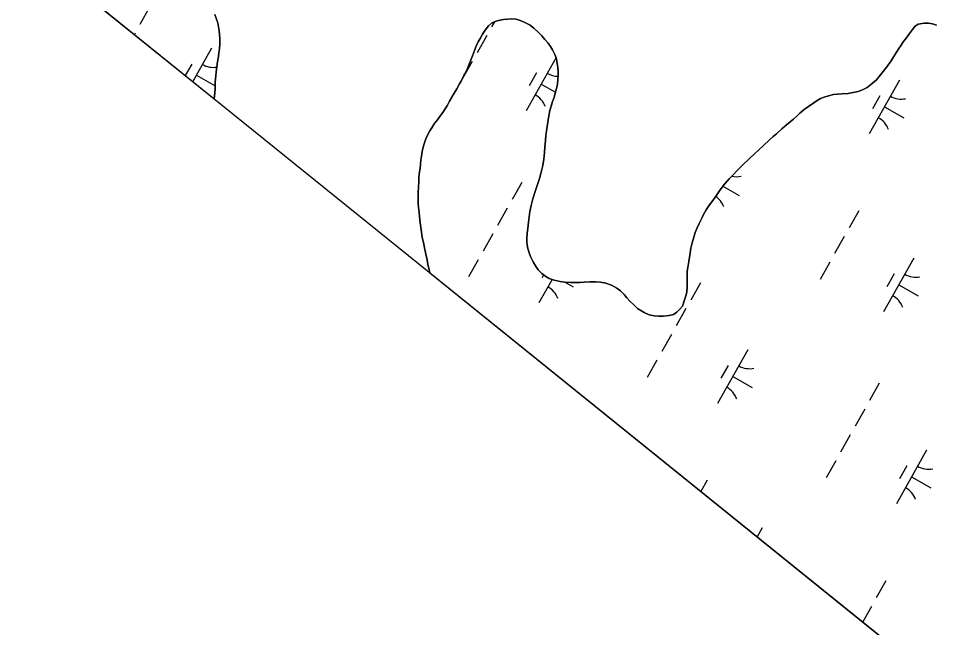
# Model space of a CAD drawing. Extents: x 3913936 to 3933962, y 195330 to 217741.
# Drawn here: x 3922581 to 3923324, y 197791 to 198286 of the extents above; entities that cross this region are included whole.
import ezdxf

# ---------------------------------------------------------------- set-up
doc = ezdxf.new("R2010")
doc.units = 0
for name, color, linetype in [('V-GRID-FRAM', 7, 'Continuous'), ('V-TOPO-SHOR', 7, 'Continuous'), ('V-WETL-SWMP', 7, 'Continuous')]:
    doc.layers.add(name, color=color, linetype=linetype)

msp = doc.modelspace()

# ---------------------------------------------------------------- linework, layer by layer
at = {"layer": 'V-GRID-FRAM'}
msp.add_lwpolyline([(3932010.33, 210314.99), (3924440.13, 196848.23), (3917917.56, 202110.57), (3924798.65, 214359.02), (3932010.33, 210314.99)], dxfattribs=at)
at = {"layer": 'V-TOPO-SHOR'}
for points in [[(3922740.18, 198288.61), (3922741.44, 198284.96), (3922742.39, 198281.83), (3922743.02, 198278.71), (3922743.66, 198275.58), (3922743.98, 198272.45), (3922744.2, 198269.42), (3922744.21, 198264.52), (3922743.8, 198260.87), (3922743.4, 198257.73), (3922742.99, 198254.71), (3922742.37, 198250.22), (3922741.76, 198246.25), (3922741.25, 198242.18), (3922740.95, 198239.05), (3922740.44, 198233.73), (3922740.24, 198228.72), (3922740.04, 198225.17), (3922739.6, 198220.19)], [(3922932.26, 198221.53), (3922934.34, 198224.98), (3922936.31, 198228.32), (3922938.49, 198232.51), (3922940.05, 198235.12), (3922942.13, 198239.19), (3922944.1, 198242.85), (3922945.34, 198245.67), (3922946.9, 198249.85), (3922948.97, 198255.28), (3922950.63, 198259.56), (3922952.08, 198263.01), (3922953.74, 198266.67), (3922955.19, 198269.39), (3922957.16, 198272.83), (3922959.24, 198276.07), (3922962.05, 198279.53), (3922964.55, 198281.62), (3922967.36, 198282.98), (3922970.28, 198283.83), (3922974.35, 198284.57), (3922977.69, 198284.89), (3922980.82, 198285.11), (3922984.57, 198284.91), (3922988.65, 198283.67), (3922991.57, 198282.32), (3922995.75, 198280.04), (3922998.79, 198277.75), (3923002.13, 198274.74), (3923005.27, 198271.51), (3923007.79, 198268.49), (3923010.4, 198265.47), (3923012.29, 198262.76), (3923014.07, 198259.95), (3923015.85, 198256.41), (3923017.22, 198252.65), (3923017.86, 198248.9)], [(3923163.46, 198161.76), (3923168.24, 198166.78), (3923173.13, 198171.38), (3923178.03, 198175.89), (3923180.94, 198178.61), (3923185.42, 198182.79), (3923189.68, 198186.77), (3923193.01, 198189.8), (3923195.51, 198192), (3923199.88, 198195.88), (3923203.84, 198199.12), (3923206.75, 198201.53), (3923209.36, 198203.83), (3923211.85, 198205.93), (3923214.67, 198208.65), (3923218.2, 198211.68), (3923221.64, 198214.2), (3923225.91, 198217.13), (3923228.62, 198219.02), (3923231.43, 198220.49), (3923234.35, 198221.64), (3923237.9, 198222.8), (3923241.96, 198223.85), (3923245.09, 198224.18), (3923248.74, 198224.29), (3923253.75, 198224.72), (3923257.92, 198225.36), (3923261.78, 198226.31), (3923265.53, 198227.68), (3923269.18, 198229.56), (3923271.99, 198231.56), (3923276.68, 198235.74), (3923281.15, 198241.08), (3923285.21, 198246.31), (3923288.53, 198251.11), (3923290.3, 198253.73), (3923293, 198258.12), (3923294.87, 198261.15), (3923296.63, 198263.76), (3923298.5, 198266.48), (3923301, 198269.72), (3923303.6, 198273.38), (3923305.99, 198276.52), (3923308.17, 198279.14), (3923310.67, 198281.02), (3923315.47, 198281.76), (3923318.92, 198281.67), (3923322.05, 198281.05), (3923325.49, 198280.02)], [(3923017.86, 198248.9), (3923018.18, 198245.67), (3923018.5, 198242.33), (3923018.51, 198239.3), (3923018.41, 198235.86), (3923017.9, 198232.31), (3923017.08, 198228.76), (3923016.15, 198225), (3923015.22, 198221.45), (3923014.08, 198218.21), (3923013.15, 198215.08), (3923011.91, 198210.9), (3923010.98, 198206.52), (3923010.37, 198202.96), (3923009.55, 198197.95), (3923009.04, 198194.2), (3923008.52, 198190.75), (3923008.22, 198186.16), (3923007.71, 198181.46), (3923007.41, 198176.87), (3923006.8, 198171.23), (3923006.09, 198166.33), (3923004.85, 198160.69), (3923003.51, 198155.68), (3923002.16, 198151.6), (3922999.89, 198145.13), (3922998.13, 198139.07), (3922996.58, 198133.64), (3922995.65, 198128.94), (3922994.93, 198124.56), (3922994.53, 198120.28), (3922994.02, 198115.16), (3922993.51, 198111.3), (3922993.21, 198106.5), (3922993.22, 198103.48), (3922993.96, 198098.99), (3922995.02, 198095.45), (3922996.17, 198092.42), (3922998.17, 198088.15), (3923000.05, 198084.71), (3923002.46, 198081.48), (3923005.29, 198078.57), (3923008.43, 198076.07), (3923011.35, 198074.51), (3923015.43, 198073.07), (3923020.12, 198072.14), (3923024.09, 198071.63), (3923028.58, 198071.33), (3923032.86, 198071.34), (3923036.4, 198071.35), (3923039.74, 198071.67), (3923044.33, 198071.9), (3923049.24, 198071.91), (3923052.99, 198071.5), (3923057.27, 198070.68), (3923061.77, 198069.23), (3923066.05, 198066.74), (3923069.08, 198064.45), (3923072.01, 198061.43), (3923074.21, 198058.93), (3923076.72, 198056.12), (3923080.07, 198052.9), (3923083, 198050.3), (3923085.62, 198048.53), (3923088.33, 198046.87)], [(3922914.55, 198079.05), (3922913.66, 198083.01), (3922912.92, 198085.93), (3922912.18, 198089.58), (3922911.23, 198094.38), (3922910.27, 198099.28), (3922909.64, 198102.3), (3922908.37, 198108.04), (3922907.41, 198114.09), (3922906.56, 198119.61), (3922906.03, 198124.73), (3922905.71, 198128.17), (3922905.28, 198132.03), (3922904.95, 198135.47), (3922904.94, 198140.06), (3922905.03, 198144.24), (3922905.23, 198148.62), (3922905.43, 198153), (3922905.52, 198156.24), (3922905.93, 198159.47), (3922906.55, 198164.07), (3922906.85, 198167.3), (3922907.26, 198170.43), (3922907.67, 198173.67), (3922908.28, 198177.53), (3922909.11, 198181.08), (3922910.04, 198184.63), (3922911.28, 198187.98), (3922912.63, 198190.8), (3922914.39, 198194.35), (3922916.05, 198196.86), (3922918.03, 198199.89), (3922920.73, 198203.34), (3922923.12, 198206.69), (3922924.89, 198209.2), (3922926.86, 198212.23), (3922928.84, 198215.15), (3922930.5, 198218.39), (3922932.26, 198221.53)], [(3923088.33, 198046.87), (3923092.3, 198045), (3923096.48, 198044.18), (3923100.03, 198043.88), (3923103.89, 198043.89), (3923108.69, 198044.42), (3923112.02, 198045.37), (3923114.94, 198047.15), (3923117.33, 198049.66), (3923119.42, 198051.96), (3923121.07, 198057.19), (3923122.1, 198060.32), (3923122.93, 198063.45), (3923123.13, 198067.94), (3923123.12, 198072.01), (3923123.1, 198075.97), (3923123.3, 198080.46), (3923123.81, 198083.49), (3923124.53, 198088.4), (3923125.25, 198093.41), (3923126.27, 198099.15), (3923127.31, 198103.43), (3923128.54, 198108.03), (3923129.79, 198111.79), (3923131.24, 198115.55), (3923133, 198119.2), (3923135.08, 198123.49), (3923136.53, 198126.52), (3923138.6, 198130.28), (3923141.2, 198134.25), (3923143.07, 198136.86), (3923146.61, 198141.67), (3923150.04, 198146.49), (3923153.37, 198151.08), (3923157.21, 198155.37), (3923160.65, 198158.93), (3923163.46, 198161.76)]]:
    msp.add_lwpolyline(points, dxfattribs=at)
at = {"layer": 'V-WETL-SWMP'}
for p, q in [((3922632.39, 198306.69), (3922739.6, 198220.2)), ((3922687.23, 198294.57), (3922679.39, 198280.62)), ((3922741.44, 198284.96), (3922740.18, 198288.61)), ((3922742.39, 198281.84), (3922741.44, 198284.96)), ((3922974.35, 198284.57), (3922970.28, 198283.83)), ((3922977.69, 198284.89), (3922974.35, 198284.57)), ((3922980.82, 198285.11), (3922977.69, 198284.89)), ((3922984.57, 198284.91), (3922980.82, 198285.11)), ((3922988.65, 198283.67), (3922984.57, 198284.91)), ((3922743.66, 198275.58), (3922742.39, 198281.84)), ((3922962.05, 198279.53), (3922959.24, 198276.08)), ((3922964.55, 198281.62), (3922962.05, 198279.53)), ((3922967.36, 198282.99), (3922964.55, 198281.62)), ((3922966.92, 198282.77), (3922964.58, 198278.61)), ((3922970.28, 198283.83), (3922967.36, 198282.99)), ((3922991.57, 198282.32), (3922988.65, 198283.67)), ((3922995.75, 198280.04), (3922991.57, 198282.32)), ((3922998.79, 198277.75), (3922995.75, 198280.04)), ((3923002.13, 198274.73), (3922998.79, 198277.75)), ((3923308.17, 198279.14), (3923305.99, 198276.52)), ((3923310.67, 198281.02), (3923308.17, 198279.14)), ((3923315.47, 198281.76), (3923310.67, 198281.02)), ((3923318.91, 198281.67), (3923315.47, 198281.76)), ((3923322.05, 198281.05), (3923318.91, 198281.67)), ((3923325.49, 198280.02), (3923322.05, 198281.05)), ((3922675.47, 198273.64), (3922674.81, 198272.47)), ((3922743.98, 198272.45), (3922743.66, 198275.58)), ((3922744.2, 198269.42), (3922743.98, 198272.45)), ((3922744.21, 198264.52), (3922744.2, 198269.42)), ((3922960.66, 198271.64), (3922952.82, 198257.69)), ((3922955.19, 198269.39), (3922953.74, 198266.67)), ((3922957.16, 198272.83), (3922955.19, 198269.39)), ((3922959.24, 198276.08), (3922957.16, 198272.83)), ((3923005.27, 198271.51), (3923002.13, 198274.73)), ((3923007.78, 198268.49), (3923005.27, 198271.51)), ((3923301, 198269.72), (3923298.5, 198266.48)), ((3923303.6, 198273.38), (3923301, 198269.72)), ((3923305.99, 198276.52), (3923303.6, 198273.38)), ((3922743.8, 198260.87), (3922744.21, 198264.52)), ((3922952.08, 198263.01), (3922950.63, 198259.56)), ((3922953.74, 198266.67), (3922952.08, 198263.01)), ((3923010.4, 198265.47), (3923007.78, 198268.49)), ((3923012.29, 198262.76), (3923010.4, 198265.47)), ((3923014.07, 198259.95), (3923012.29, 198262.76)), ((3923296.63, 198263.76), (3923294.87, 198261.15)), ((3923298.5, 198266.48), (3923296.63, 198263.76)), ((3922737.4, 198261.29), (3922722.19, 198234.24)), ((3922742.37, 198250.22), (3922742.99, 198254.71)), ((3922742.99, 198254.71), (3922743.4, 198257.73)), ((3922743.4, 198257.73), (3922743.8, 198260.87)), ((3922948.97, 198255.28), (3922946.9, 198249.85)), ((3922950.63, 198259.56), (3922948.97, 198255.28)), ((3923015.85, 198256.41), (3923014.07, 198259.95)), ((3923017.22, 198252.65), (3923015.85, 198256.41)), ((3923293, 198258.12), (3923290.3, 198253.73)), ((3923294.87, 198261.15), (3923293, 198258.12)), ((3922721.36, 198248.51), (3922716.1, 198239.15)), ((3922741.76, 198246.25), (3922742.37, 198250.22)), ((3922948.9, 198250.72), (3922941.06, 198236.77)), ((3922946.9, 198249.85), (3922945.34, 198245.67)), ((3923016.82, 198253.75), (3922992.5, 198210.49)), ((3923017.86, 198248.9), (3923017.22, 198252.65)), ((3923018.18, 198245.67), (3923017.86, 198248.9)), ((3923288.53, 198251.11), (3923285.2, 198246.31)), ((3923290.3, 198253.73), (3923288.53, 198251.11)), ((3922740.94, 198239.05), (3922741.25, 198242.18)), ((3922741.25, 198242.18), (3922741.76, 198246.25)), ((3922944.1, 198242.85), (3922942.13, 198239.19)), ((3922945.34, 198245.67), (3922944.1, 198242.85)), ((3923000.96, 198241.29), (3922995.08, 198230.83)), ((3923018.5, 198242.33), (3923018.18, 198245.67)), ((3923018.51, 198239.3), (3923018.5, 198242.33)), ((3923281.15, 198241.08), (3923276.68, 198235.74)), ((3923285.2, 198246.31), (3923281.15, 198241.08)), ((3922725.15, 198239.5), (3922740.33, 198230.96)), ((3922740.24, 198228.72), (3922740.44, 198233.73)), ((3922740.44, 198233.73), (3922740.94, 198239.05)), ((3922938.49, 198232.5), (3922936.31, 198228.32)), ((3922940.05, 198235.12), (3922938.49, 198232.5)), ((3922942.13, 198239.19), (3922940.05, 198235.12)), ((3923004.75, 198232.28), (3923016.34, 198225.77)), ((3923017.08, 198228.76), (3923017.9, 198232.31)), ((3923017.9, 198232.31), (3923018.41, 198235.86)), ((3923018.41, 198235.86), (3923018.51, 198239.3)), ((3923295.36, 198235.52), (3923270.86, 198191.94)), ((3923276.68, 198235.74), (3923271.99, 198231.56)), ((3922739.6, 198220.2), (3922740.04, 198225.17)), ((3922740.04, 198225.17), (3922740.24, 198228.72)), ((3922934.34, 198224.98), (3922932.26, 198221.53)), ((3922936.31, 198228.32), (3922934.34, 198224.98)), ((3923015.22, 198221.45), (3923016.15, 198225)), ((3923016.15, 198225), (3923017.08, 198228.76)), ((3923253.75, 198224.72), (3923248.74, 198224.29)), ((3923257.92, 198225.36), (3923253.75, 198224.72)), ((3923261.78, 198226.31), (3923257.92, 198225.36)), ((3923265.53, 198227.68), (3923261.78, 198226.31)), ((3923269.18, 198229.57), (3923265.53, 198227.68)), ((3923271.99, 198231.56), (3923269.18, 198229.57)), ((3922930.5, 198218.4), (3922928.84, 198215.15)), ((3922932.26, 198221.53), (3922930.5, 198218.4)), ((3923011.91, 198210.9), (3923014.08, 198218.21)), ((3923014.08, 198218.21), (3923015.22, 198221.45)), ((3923228.62, 198219.02), (3923225.91, 198217.13)), ((3923231.43, 198220.49), (3923228.62, 198219.02)), ((3923234.35, 198221.64), (3923231.43, 198220.49)), ((3923237.9, 198222.8), (3923234.35, 198221.64)), ((3923241.96, 198223.86), (3923237.9, 198222.8)), ((3923245.09, 198224.18), (3923241.96, 198223.86)), ((3923248.74, 198224.29), (3923245.09, 198224.18)), ((3923279.33, 198222.74), (3923273.45, 198212.28)), ((3922926.86, 198212.23), (3922924.89, 198209.2)), ((3922928.84, 198215.15), (3922926.86, 198212.23)), ((3923010.98, 198206.52), (3923011.91, 198210.9)), ((3923218.2, 198211.68), (3923214.67, 198208.65)), ((3923221.64, 198214.2), (3923218.2, 198211.68)), ((3923225.91, 198217.13), (3923221.64, 198214.2)), ((3923283.11, 198213.73), (3923298.8, 198204.91)), ((3922920.73, 198203.34), (3922918.03, 198199.89)), ((3922923.12, 198206.69), (3922920.73, 198203.34)), ((3922924.89, 198209.2), (3922923.12, 198206.69)), ((3923009.55, 198197.95), (3923010.37, 198202.96)), ((3923010.37, 198202.96), (3923010.98, 198206.52)), ((3923209.36, 198203.83), (3923206.75, 198201.53)), ((3923211.85, 198205.93), (3923209.36, 198203.83)), ((3923214.67, 198208.65), (3923211.85, 198205.93)), ((3922916.05, 198196.86), (3922914.39, 198194.35)), ((3922918.03, 198199.89), (3922916.05, 198196.86)), ((3923009.04, 198194.2), (3923009.55, 198197.95)), ((3923199.88, 198195.88), (3923195.51, 198192)), ((3923203.84, 198199.12), (3923199.88, 198195.88)), ((3923206.75, 198201.53), (3923203.84, 198199.12)), ((3922911.28, 198187.98), (3922910.04, 198184.63)), ((3922912.63, 198190.8), (3922911.28, 198187.98)), ((3922914.39, 198194.35), (3922912.63, 198190.8)), ((3923008.22, 198186.16), (3923008.52, 198190.75)), ((3923008.52, 198190.75), (3923009.04, 198194.2)), ((3923193.01, 198189.8), (3923189.68, 198186.77)), ((3923195.51, 198192), (3923193.01, 198189.8)), ((3922909.11, 198181.08), (3922908.28, 198177.53)), ((3922910.04, 198184.63), (3922909.11, 198181.08)), ((3923007.41, 198176.87), (3923007.71, 198181.46)), ((3923007.71, 198181.46), (3923008.22, 198186.16)), ((3923185.42, 198182.79), (3923180.94, 198178.61)), ((3923189.68, 198186.77), (3923185.42, 198182.79)), ((3922907.67, 198173.67), (3922907.26, 198170.43)), ((3922908.28, 198177.53), (3922907.67, 198173.67)), ((3923006.8, 198171.23), (3923007.41, 198176.87)), ((3923178.03, 198175.89), (3923173.13, 198171.38)), ((3923180.94, 198178.61), (3923178.03, 198175.89)), ((3922906.85, 198167.3), (3922906.54, 198164.07)), ((3922907.26, 198170.43), (3922906.85, 198167.3)), ((3923004.85, 198160.69), (3923006.09, 198166.33)), ((3923006.09, 198166.33), (3923006.8, 198171.23)), ((3923168.24, 198166.78), (3923163.46, 198161.76)), ((3923173.13, 198171.38), (3923168.24, 198166.78)), ((3922905.93, 198159.47), (3922905.52, 198156.24)), ((3922906.54, 198164.07), (3922905.93, 198159.47)), ((3923003.51, 198155.68), (3923004.85, 198160.69)), ((3923160.65, 198158.93), (3923157.21, 198155.37)), ((3923163.46, 198161.76), (3923160.65, 198158.93)), ((3922905.43, 198153), (3922905.04, 198144.24)), ((3922905.52, 198156.24), (3922905.43, 198153)), ((3922988.99, 198152.47), (3922981.15, 198138.52)), ((3922999.89, 198145.13), (3923002.16, 198151.6)), ((3923002.16, 198151.6), (3923003.51, 198155.68)), ((3923153.36, 198151.08), (3923150.04, 198146.49)), ((3923157.21, 198155.37), (3923153.36, 198151.08)), ((3922905.04, 198144.24), (3922904.94, 198140.06)), ((3922998.13, 198139.07), (3922999.89, 198145.13)), ((3923150.04, 198146.49), (3923146.61, 198141.68)), ((3923152.16, 198149.42), (3923165.44, 198141.95)), ((3922904.94, 198140.06), (3922904.96, 198135.47)), ((3922996.58, 198133.64), (3922998.13, 198139.07)), ((3923143.07, 198136.86), (3923141.2, 198134.25)), ((3923146.61, 198141.68), (3923143.07, 198136.86)), ((3922904.96, 198135.47), (3922905.28, 198132.03)), ((3922905.28, 198132.03), (3922905.71, 198128.17)), ((3922905.71, 198128.17), (3922906.03, 198124.73)), ((3922977.23, 198131.55), (3922969.39, 198117.6)), ((3922994.93, 198124.56), (3922995.65, 198128.94)), ((3922995.65, 198128.94), (3922996.58, 198133.64)), ((3923138.6, 198130.28), (3923136.53, 198126.52)), ((3923141.2, 198134.25), (3923138.6, 198130.28)), ((3923262.42, 198129.54), (3923254.58, 198115.59)), ((3922906.03, 198124.73), (3922906.56, 198119.61)), ((3922994.53, 198120.28), (3922994.93, 198124.56)), ((3923135.08, 198123.49), (3923133, 198119.2)), ((3923136.53, 198126.52), (3923135.08, 198123.49)), ((3922906.56, 198119.61), (3922907.41, 198114.09)), ((3922907.41, 198114.09), (3922908.37, 198108.04)), ((3922993.51, 198111.3), (3922994.02, 198115.16)), ((3922994.02, 198115.16), (3922994.53, 198120.28)), ((3923131.24, 198115.55), (3923129.79, 198111.79)), ((3923133, 198119.2), (3923131.24, 198115.55)), ((3922908.37, 198108.04), (3922909.64, 198102.3)), ((3922965.47, 198110.63), (3922957.63, 198096.68)), ((3922993.21, 198106.5), (3922993.51, 198111.3)), ((3922993.22, 198103.47), (3922993.21, 198106.5)), ((3923128.54, 198108.02), (3923127.31, 198103.43)), ((3923129.79, 198111.79), (3923128.54, 198108.02)), ((3923250.66, 198108.62), (3923242.82, 198094.67)), ((3922909.64, 198102.3), (3922910.27, 198099.28)), ((3922910.27, 198099.28), (3922911.23, 198094.38)), ((3922993.96, 198098.99), (3922993.22, 198103.47)), ((3922995.02, 198095.44), (3922993.96, 198098.99)), ((3923126.27, 198099.15), (3923125.25, 198093.41)), ((3923127.31, 198103.43), (3923126.27, 198099.15)), ((3922911.23, 198094.38), (3922912.18, 198089.58)), ((3922996.17, 198092.42), (3922995.02, 198095.44)), ((3922998.17, 198088.15), (3922996.17, 198092.42)), ((3923125.25, 198093.41), (3923124.53, 198088.4)), ((3923306.99, 198091.05), (3923282.49, 198047.47)), ((3922912.18, 198089.58), (3922912.92, 198085.93)), ((3922912.92, 198085.93), (3922913.66, 198083.01)), ((3922953.71, 198089.71), (3922945.87, 198075.76)), ((3923000.05, 198084.71), (3922998.17, 198088.15)), ((3923002.46, 198081.48), (3923000.05, 198084.71)), ((3923124.53, 198088.4), (3923123.81, 198083.49)), ((3923238.9, 198087.7), (3923231.06, 198073.75)), ((3922913.66, 198083.01), (3922914.55, 198079.05)), ((3922914.55, 198079.05), (3924440.13, 196848.23)), ((3923005.29, 198078.57), (3923002.46, 198081.48)), ((3923008.43, 198076.07), (3923005.29, 198078.57)), ((3923006.79, 198077.37), (3923005.48, 198075.03)), ((3923123.3, 198080.46), (3923123.1, 198075.98)), ((3923123.81, 198083.49), (3923123.3, 198080.46)), ((3923290.96, 198078.27), (3923285.08, 198067.81)), ((3923013.59, 198073.72), (3923002.89, 198054.69)), ((3923011.35, 198074.52), (3923008.43, 198076.07)), ((3923015.43, 198073.07), (3923011.35, 198074.52)), ((3923020.12, 198072.14), (3923015.43, 198073.07)), ((3923024.09, 198071.63), (3923020.12, 198072.14)), ((3923023.68, 198071.68), (3923030.83, 198067.66)), ((3923028.58, 198071.33), (3923024.09, 198071.63)), ((3923036.4, 198071.35), (3923028.58, 198071.33)), ((3923039.74, 198071.67), (3923036.4, 198071.35)), ((3923044.33, 198071.89), (3923039.74, 198071.67)), ((3923049.24, 198071.91), (3923044.33, 198071.89)), ((3923053, 198071.5), (3923049.24, 198071.91)), ((3923057.27, 198070.68), (3923053, 198071.5)), ((3923061.77, 198069.23), (3923057.27, 198070.68)), ((3923066.05, 198066.74), (3923061.77, 198069.23)), ((3923123.1, 198075.98), (3923123.13, 198067.94)), ((3923133.99, 198070.96), (3923126.15, 198057.01)), ((3923294.74, 198069.26), (3923310.43, 198060.44)), ((3923069.08, 198064.45), (3923066.05, 198066.74)), ((3923072.01, 198061.43), (3923069.08, 198064.45)), ((3923074.21, 198058.93), (3923072.01, 198061.43)), ((3923122.93, 198063.45), (3923122.1, 198060.32)), ((3923123.13, 198067.94), (3923122.93, 198063.45)), ((3923076.73, 198056.12), (3923074.21, 198058.93)), ((3923080.07, 198052.9), (3923076.73, 198056.12)), ((3923121.07, 198057.19), (3923119.42, 198051.96)), ((3923122.1, 198060.32), (3923121.07, 198057.19)), ((3923083, 198050.3), (3923080.07, 198052.9)), ((3923085.62, 198048.53), (3923083, 198050.3)), ((3923088.33, 198046.87), (3923085.62, 198048.53)), ((3923092.3, 198045), (3923088.33, 198046.87)), ((3923114.94, 198047.15), (3923112.02, 198045.37)), ((3923122.22, 198050.04), (3923114.38, 198036.09)), ((3923117.33, 198049.66), (3923114.94, 198047.15)), ((3923119.42, 198051.96), (3923117.33, 198049.66)), ((3923096.48, 198044.18), (3923092.3, 198045)), ((3923100.03, 198043.88), (3923096.48, 198044.18)), ((3923103.89, 198043.89), (3923100.03, 198043.88)), ((3923108.69, 198044.42), (3923103.89, 198043.89)), ((3923112.02, 198045.37), (3923108.69, 198044.42)), ((3923110.46, 198029.12), (3923102.62, 198015.17)), ((3923172.39, 198016.76), (3923147.89, 197973.18)), ((3923098.7, 198008.2), (3923090.86, 197994.25)), ((3923156.36, 198003.98), (3923150.48, 197993.52)), ((3923160.14, 197994.97), (3923175.83, 197986.15)), ((3923278.98, 197989.45), (3923271.14, 197975.5)), ((3923267.22, 197968.53), (3923259.38, 197954.58)), ((3923255.46, 197947.61), (3923247.62, 197933.66)), ((3923317.39, 197935.26), (3923292.89, 197891.67)), ((3923243.7, 197926.69), (3923235.86, 197912.74)), ((3923301.35, 197922.47), (3923295.47, 197912.01)), ((3923305.14, 197913.46), (3923320.83, 197904.64)), ((3923139.45, 197910.78), (3923134.35, 197901.71)), ((3923184.02, 197872.3), (3923179.9, 197864.96)), ((3923284.44, 197829.27), (3923276.6, 197815.32)), ((3923272.68, 197808.35), (3923265.63, 197795.8))]:
    msp.add_line(p, q, dxfattribs=at)
for centre, start, end in [((3922738.89, 198263.46), 239.88608, 279.29378), ((3923018.49, 198256.24), 239.88608, 269.99965), ((3922991.42, 198208.09), 19.88608, 61.42973), ((3923296.86, 198237.69), 239.88608, 281.42974), ((3923269.79, 198189.54), 19.88608, 61.42973), ((3923163.49, 198174.73), 256.45625, 281.42974), ((3923136.42, 198126.58), 19.88608, 56.06045), ((3923308.49, 198093.22), 239.88608, 281.42974), ((3923001.81, 198052.29), 19.88608, 61.42973), ((3923281.42, 198045.07), 19.88608, 61.42973), ((3923173.88, 198018.93), 239.88608, 281.42974), ((3923146.81, 197970.78), 19.88608, 61.42973), ((3923318.88, 197937.42), 239.88608, 281.42974), ((3923291.81, 197889.27), 19.88608, 61.42973)]:
    msp.add_arc(centre, 17.62, start, end, dxfattribs=at)

doc.saveas('drawing.dxf')
